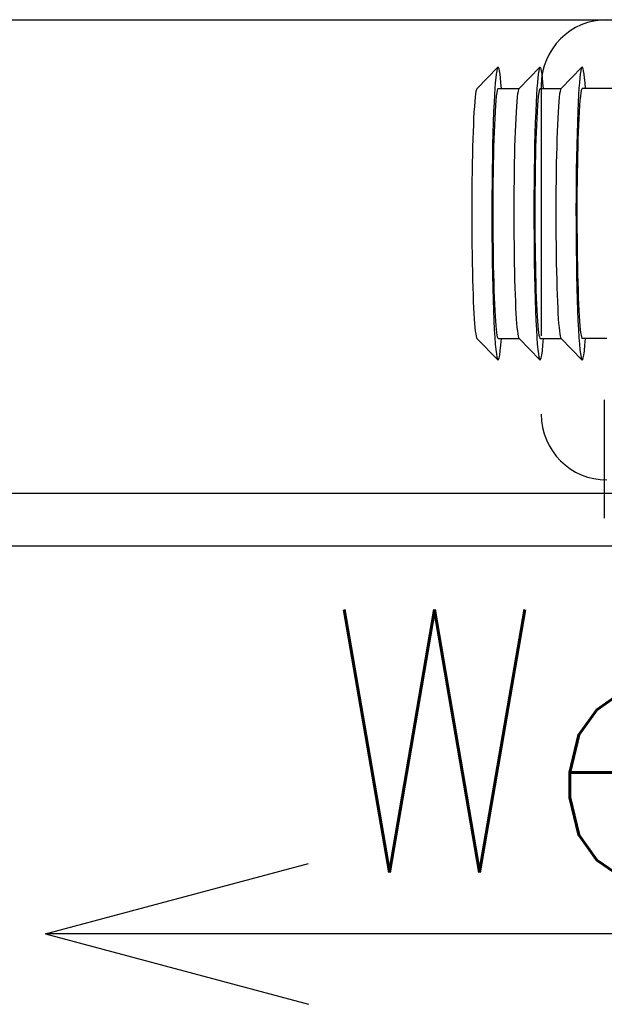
# Model space of a CAD drawing. Header units: millimetres. Extents: x 28600 to 181045, y -399112 to -163690.
# Tile 419 of 482: x 74472 to 74494, y -195463 to -195426. Entities that reach past the tile are written whole.
import ezdxf

# ---------------------------------------------------------------- set-up
doc = ezdxf.new("R2010")
doc.units = ezdxf.units.MM
doc.linetypes.add('CARKOVANA', pattern=[7.5, 5, -2.5])
doc.linetypes.add('HIDDEN2', pattern=[4.7625, 3.175, -1.5875])
doc.layers.get('0').update_dxf_attribs({"color": 8})
for name, color, linetype in [('!! 0_ Istn-sciany', 8, 'Continuous'), ('!! 0_Istn-went', 8, 'Continuous'), ('!! 1_Wyburzenia', 8, 'CARKOVANA'), ('!! 2 ZABUDOWA GK-MDF', 8, 'Continuous')]:
    doc.layers.add(name, color=color, linetype=linetype)
doc.layers.add('!!_@ wypos sanit nd', color=8, linetype='Continuous', plot=False)
doc.styles.add('ARCHETYP', font='romans.shx', dxfattribs={"height": 15})

# ---------------------------------------------------------------- blocks, each defined once
blk = doc.blocks.new('A$Cff2eaf8b')
for points in [[(-0.24945, 0.09108), (-0.24147, 0.09927)], [(-0.24136, 0.09113), (-0.23342, 0.09113), (-0.22548, 0.09927)], [(-0.22538, 0.09113), (-0.21743, 0.09113), (-0.2095, 0.09927)], [(-0.19567, 0.09113), (-0.20939, 0.09113)], [(-0.24945, -0.00383), (-0.24147, -0.01202)], [(-0.24136, -0.00387), (-0.23342, -0.00387), (-0.22548, -0.01202)], [(-0.22538, -0.00387), (-0.21743, -0.00387), (-0.2095, -0.01202)], [(-0.2, -0.00387), (-0.20939, -0.00387)], [(-0.20099, -0.02721), (-0.20099, -0.0722)]]:
    blk.add_lwpolyline(points)
for centre, major_axis, start_param, end_param in [((-0.24136, 0.04363), (0, 0.0557), 5.733752, 6.988802), ((-0.22538, 0.04363), (0, 0.0557), 5.733752, 6.988802), ((-0.20939, 0.04363), (0, 0.0557), 5.733752, 6.988802), ((-0.24936, 0.04363), (0, 0.0475), 0.043665, 0.705617), ((-0.24136, 0.04363), (0, 0.0475), 0, 0.705617), ((-0.23337, 0.04363), (0, 0.0475), 0.043665, 0.705617), ((-0.22538, 0.04363), (0, 0.0475), 0, 0.705617), ((-0.21739, 0.04363), (0, 0.0475), 0.043665, 0.705617), ((-0.20939, 0.04363), (0, 0.0475), 0, 0.705617), ((-0.24136, 0.04363), (0, 0.0557), 0.705617, 3.691026), ((-0.22538, 0.04363), (0, 0.0557), 0.705617, 3.691026), ((-0.20939, 0.04363), (0, 0.0557), 0.705617, 3.691026), ((-0.24936, 0.04363), (0, 0.0475), 0.705617, 3.097928), ((-0.24136, 0.04363), (0, 0.0475), 0.705617, 3.141593), ((-0.23337, 0.04363), (0, 0.0475), 0.705617, 3.097928), ((-0.22538, 0.04363), (0, 0.0475), 0.705617, 3.141593), ((-0.21739, 0.04363), (0, 0.0475), 0.705617, 3.097928), ((-0.20939, 0.04363), (0, 0.0475), 0.705617, 3.141593)]:
    blk.add_ellipse(centre, major_axis=major_axis, ratio=0.04256, start_param=start_param, end_param=end_param)

msp = doc.modelspace()

# ---------------------------------------------------------------- linework, layer by layer
at = {"layer": '!! 0_ Istn-sciany'}
msp.add_lwpolyline([(74470.42327, -195425.5883), (74554.42327, -195425.5883)], dxfattribs=at)
at = {"layer": '!! 0_Istn-went'}
for points in [[(74473.08355, -195460.34542), (74483.08355, -195457.66592)], [(74513.13008, -195460.34542), (74473.08355, -195460.34542)], [(74473.08355, -195460.34542), (74483.08355, -195463.02491)]]:
    msp.add_lwpolyline(points, dxfattribs=at)
at = {"layer": '!! 1_Wyburzenia', "linetype": 'HIDDEN2', "ltscale": 3}
msp.add_line((74491.92327, -195428.0883), (74491.92327, -195440.5883), dxfattribs=at)
for centre, start, end in [((74494.42327, -195428.0883), 90, 180), ((74494.42327, -195440.5883), 180, 270)]:
    msp.add_arc(centre, 2.5, start, end, dxfattribs=at)
at = {"layer": '!! 2 ZABUDOWA GK-MDF'}
for points in [[(74470.42327, -195443.5883), (74554.42327, -195443.5883)], [(74470.42327, -195445.5883), (74554.42327, -195445.5883)]]:
    msp.add_lwpolyline(points, dxfattribs=at)

# ---------------------------------------------------------------- block references
at = {"layer": '!!_@ wypos sanit nd', "xscale": 100, "yscale": 100, "zscale": 100}
msp.add_blockref('A$Cff2eaf8b', (74514.42327, -195437.32131), dxfattribs=at)

# ---------------------------------------------------------------- texts
at = {"layer": '!! 0_Istn-went', "style": 'ARCHETYP', "width": 0.8}
msp.add_text('Went', height=10, rotation=360, dxfattribs=at).set_placement((74483.7533, -195458.01519))

doc.saveas('drawing.dxf')
